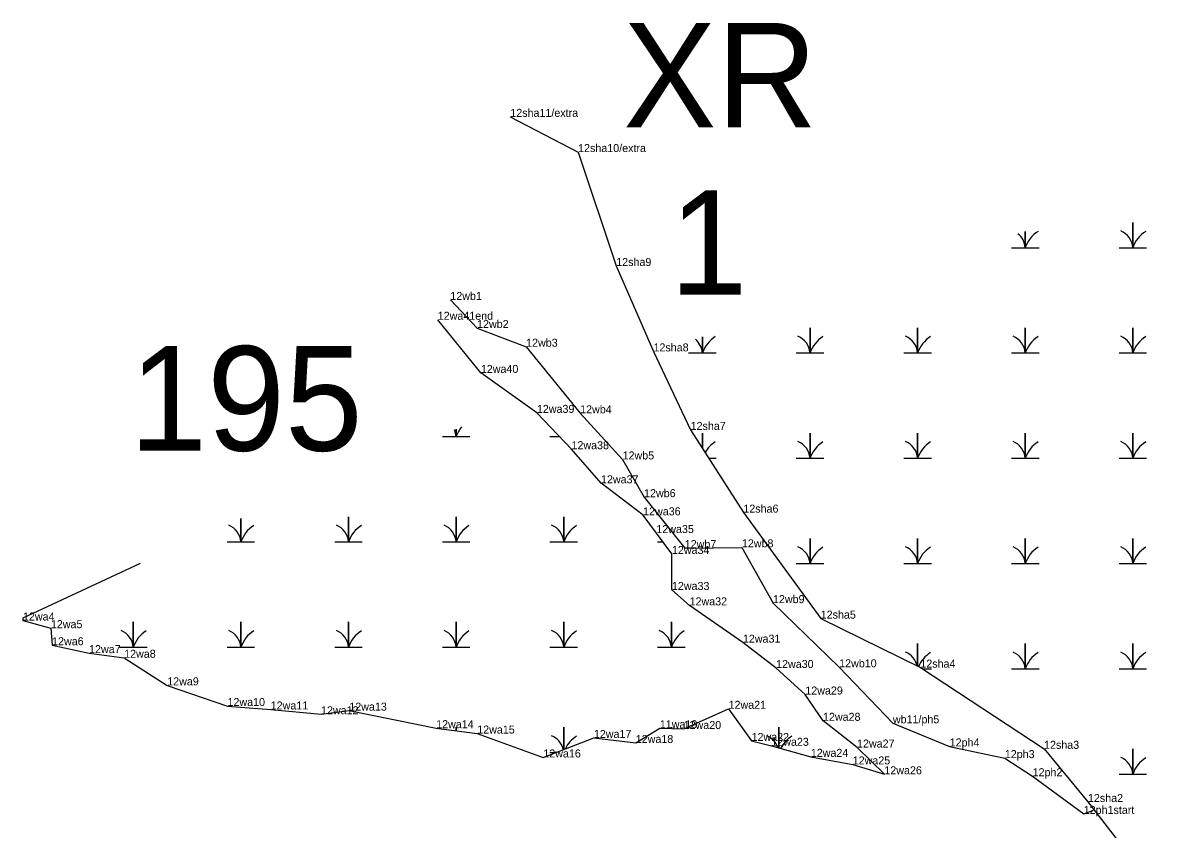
# Model space of a CAD drawing. Extents: x 2072529 to 2268796, y 436423 to 470406.
# Drawn here: x 2228629 to 2229344, y 451351 to 451855 of the extents above; entities that cross this region are included whole.
import ezdxf

# ---------------------------------------------------------------- set-up
doc = ezdxf.new("R2010")
doc.units = 0
for name, color, linetype in [('Default', 7, 'Continuous'), ('Exist Environmental Wetland Boundary Cogo Comment', 7, 'Continuous'), ('Exist Environmental Wetland Boundary Cogo Point CELL', 7, 'Continuous'), ('Exist Hydro Jurisdictional Stream or Body of Water NEU Mitigable Cogo Comment', 7, 'Continuous'), ('Old_Level_20', 7, 'Continuous'), ('Old_Level_52', 7, 'Continuous')]:
    doc.layers.add(name, color=color, linetype=linetype)

msp = doc.modelspace()

# ---------------------------------------------------------------- linework, layer by layer
at = {"layer": 'Exist Environmental Wetland Boundary Cogo Point CELL'}
for points in [[(2229314.28, 451714.08), (2229322.88, 451714.08), (2229322.88, 451729.86), (2229322.88, 451714.08), (2229331.48, 451714.08)], [(2229247.03, 451714.08), (2229255.63, 451714.08), (2229255.63, 451724.17)], [(2229255.63, 451724.17), (2229255.63, 451714.08), (2229264.23, 451714.08)], [(2229112.53, 451648.28), (2229121.13, 451648.28), (2229121.13, 451664.06), (2229121.13, 451648.28), (2229129.73, 451648.28)], [(2229179.78, 451648.28), (2229188.38, 451648.28), (2229188.38, 451664.06), (2229188.38, 451648.28), (2229196.98, 451648.28)], [(2229247.03, 451648.28), (2229255.63, 451648.28), (2229255.63, 451664.06), (2229255.63, 451648.28), (2229264.23, 451648.28)], [(2229314.28, 451648.28), (2229322.88, 451648.28), (2229322.88, 451664.06), (2229322.88, 451648.28), (2229331.48, 451648.28)], [(2229045.28, 451648.28), (2229053.88, 451648.28), (2229053.88, 451658.41)], [(2229053.88, 451658.41), (2229053.88, 451648.28), (2229062.48, 451648.28)], [(2228891.36, 451596.01), (2228899.96, 451596.01), (2228899.96, 451600.75)], [(2228899.96, 451600.75), (2228899.96, 451596.01), (2228908.56, 451596.01)], [(2228958.61, 451596.01), (2228964.58, 451596.01)], [(2229053.88, 451588.64), (2229053.88, 451598.26), (2229053.88, 451588.64)], [(2229112.53, 451582.48), (2229121.13, 451582.48), (2229121.13, 451598.26), (2229121.13, 451582.48), (2229129.73, 451582.48)], [(2229179.78, 451582.48), (2229188.38, 451582.48), (2229188.38, 451598.26), (2229188.38, 451582.48), (2229196.98, 451582.48)], [(2229247.03, 451582.48), (2229255.63, 451582.48), (2229255.63, 451598.26), (2229255.63, 451582.48), (2229264.23, 451582.48)], [(2229314.28, 451582.48), (2229322.88, 451582.48), (2229322.88, 451598.26), (2229322.88, 451582.48), (2229331.48, 451582.48)], [(2229057.81, 451582.48), (2229062.48, 451582.48)], [(2228756.86, 451530.21), (2228765.46, 451530.21), (2228765.46, 451544.77)], [(2228765.46, 451544.77), (2228765.46, 451530.21), (2228774.06, 451530.21)], [(2228824.11, 451530.21), (2228832.71, 451530.21), (2228832.71, 451545.99), (2228832.71, 451530.21), (2228841.31, 451530.21)], [(2228891.36, 451530.21), (2228899.96, 451530.21), (2228899.96, 451545.99), (2228899.96, 451530.21), (2228908.56, 451530.21)], [(2228958.61, 451530.21), (2228967.21, 451530.21), (2228967.21, 451545.99), (2228967.21, 451530.21), (2228975.81, 451530.21)], [(2229025.86, 451530.21), (2229029.23, 451530.21)], [(2229112.53, 451516.68), (2229121.13, 451516.68), (2229121.13, 451532.46), (2229121.13, 451516.68), (2229129.73, 451516.68)], [(2229179.78, 451516.68), (2229188.38, 451516.68), (2229188.38, 451532.46), (2229188.38, 451516.68), (2229196.98, 451516.68)], [(2229247.03, 451516.68), (2229255.63, 451516.68), (2229255.63, 451532.46), (2229255.63, 451516.68), (2229264.23, 451516.68)], [(2229314.28, 451516.68), (2229322.88, 451516.68), (2229322.88, 451532.46), (2229322.88, 451516.68), (2229331.48, 451516.68)], [(2228689.61, 451464.41), (2228698.21, 451464.41), (2228698.21, 451480.19), (2228698.21, 451464.41), (2228706.81, 451464.41)], [(2228756.86, 451464.41), (2228765.46, 451464.41), (2228765.46, 451480.19), (2228765.46, 451464.41), (2228774.06, 451464.41)], [(2228824.11, 451464.41), (2228832.71, 451464.41), (2228832.71, 451480.19), (2228832.71, 451464.41), (2228841.31, 451464.41)], [(2228891.36, 451464.41), (2228899.96, 451464.41), (2228899.96, 451480.19), (2228899.96, 451464.41), (2228908.56, 451464.41)], [(2228958.61, 451464.41), (2228967.21, 451464.41), (2228967.21, 451480.19), (2228967.21, 451464.41), (2228975.81, 451464.41)], [(2229025.86, 451464.41), (2229034.46, 451464.41), (2229034.46, 451480.19), (2229034.46, 451464.41), (2229043.06, 451464.41)], [(2229188.38, 451452.49), (2229188.38, 451466.66), (2229188.38, 451452.49)], [(2229247.03, 451450.88), (2229255.63, 451450.88), (2229255.63, 451466.66), (2229255.63, 451450.88), (2229264.23, 451450.88)], [(2229314.28, 451450.88), (2229322.88, 451450.88), (2229322.88, 451466.66), (2229322.88, 451450.88), (2229331.48, 451450.88)], [(2229191.27, 451450.88), (2229196.98, 451450.88)], [(2228899.96, 451412.19), (2228899.96, 451414.39), (2228899.96, 451412.19)], [(2228967.21, 451400.45), (2228967.21, 451414.39), (2228967.21, 451400.45)], [(2229034.46, 451413.56), (2229034.46, 451414.39), (2229034.46, 451413.56)], [(2229101.71, 451401.47), (2229101.71, 451414.39), (2229101.71, 451401.47)], [(2229314.28, 451385.08), (2229322.88, 451385.08), (2229322.88, 451400.86), (2229322.88, 451385.08), (2229331.48, 451385.08)], [(2228958.61, 451398.61), (2228962.43, 451398.61)]]:
    msp.add_lwpolyline(points, dxfattribs=at)
for centre, radius, start, end in [((2229243.36, 451713.19), 12.3, 4.14034, 51.21151), ((2229273.87, 451708.02), 19.22, 122.12745, 161.62219), ((2229310.61, 451713.19), 12.3, 4.14034, 67.53497), ((2229341.12, 451708.02), 19.22, 122.12745, 161.62219), ((2229041.61, 451647.39), 12.3, 4.14034, 50.3632), ((2229072.12, 451642.22), 19.22, 122.12745, 161.62219), ((2229108.86, 451647.39), 12.3, 4.14034, 67.53497), ((2229139.37, 451642.22), 19.22, 122.12745, 161.62219), ((2229176.11, 451647.39), 12.3, 4.14034, 67.53497), ((2229206.62, 451642.22), 19.22, 122.12745, 161.62219), ((2229243.36, 451647.39), 12.3, 4.14034, 67.53497), ((2229273.87, 451642.22), 19.22, 122.12745, 161.62219), ((2229310.61, 451647.39), 12.3, 4.14034, 67.53497), ((2229341.12, 451642.22), 19.22, 122.12745, 161.62219), ((2228887.69, 451595.12), 12.3, 4.14034, 24.96517), ((2228918.2, 451589.95), 19.22, 140.99582, 161.62219), ((2229072.12, 451576.42), 19.22, 122.12745, 149.79744), ((2229108.86, 451581.59), 12.3, 4.14034, 67.53497), ((2229139.37, 451576.42), 19.22, 122.12745, 161.62219), ((2229176.11, 451581.59), 12.3, 4.14034, 67.53497), ((2229206.62, 451576.42), 19.22, 122.12745, 161.62219), ((2229243.36, 451581.59), 12.3, 4.14034, 67.53497), ((2229273.87, 451576.42), 19.22, 122.12745, 161.62219), ((2229310.61, 451581.59), 12.3, 4.14034, 67.53497), ((2229341.12, 451576.42), 19.22, 122.12745, 161.62219), ((2228753.19, 451529.32), 12.3, 4.14034, 67.53497), ((2228783.7, 451524.15), 19.22, 122.12745, 161.62219), ((2228820.44, 451529.32), 12.3, 4.14034, 67.53497), ((2228850.95, 451524.15), 19.22, 122.12745, 161.62219), ((2228887.69, 451529.32), 12.3, 4.14034, 67.53497), ((2228918.2, 451524.15), 19.22, 122.12745, 161.62219), ((2228954.94, 451529.32), 12.3, 4.14034, 67.53497), ((2228985.45, 451524.15), 19.22, 122.12745, 161.62219), ((2229108.86, 451515.79), 12.3, 4.14034, 67.53497), ((2229139.37, 451510.62), 19.22, 122.12745, 161.62219), ((2229176.11, 451515.79), 12.3, 4.14034, 67.53497), ((2229206.62, 451510.62), 19.22, 122.12745, 161.62219), ((2229243.36, 451515.79), 12.3, 4.14034, 67.53497), ((2229273.87, 451510.62), 19.22, 122.12745, 161.62219), ((2229310.61, 451515.79), 12.3, 4.14034, 67.53497), ((2229341.12, 451510.62), 19.22, 122.12745, 161.62219), ((2228685.94, 451463.52), 12.3, 4.14034, 67.53497), ((2228716.45, 451458.35), 19.22, 122.12745, 161.62219), ((2228753.19, 451463.52), 12.3, 4.14034, 67.53497), ((2228783.7, 451458.35), 19.22, 122.12745, 161.62219), ((2228820.44, 451463.52), 12.3, 4.14034, 67.53497), ((2228850.95, 451458.35), 19.22, 122.12745, 161.62219), ((2228887.69, 451463.52), 12.3, 4.14034, 67.53497), ((2228918.2, 451458.35), 19.22, 122.12745, 161.62219), ((2228954.94, 451463.52), 12.3, 4.14034, 67.53497), ((2228985.45, 451458.35), 19.22, 122.12745, 161.62219), ((2229022.19, 451463.52), 12.3, 4.14034, 67.53497), ((2229052.7, 451458.35), 19.22, 122.12745, 161.62219), ((2229176.11, 451449.99), 12.3, 12.32484, 67.53497), ((2229206.62, 451444.82), 19.22, 122.12745, 157.28395), ((2229243.36, 451449.99), 12.3, 4.14034, 67.53497), ((2229273.87, 451444.82), 19.22, 122.12745, 161.62219), ((2229310.61, 451449.99), 12.3, 4.14034, 67.53497), ((2229341.12, 451444.82), 19.22, 122.12745, 161.62219), ((2228954.94, 451397.72), 12.3, 12.36667, 67.53497), ((2228985.45, 451392.55), 19.22, 122.12745, 154.61143), ((2229089.44, 451397.72), 12.3, 18.60426, 67.53497), ((2229119.95, 451392.55), 19.22, 122.12745, 153.32917), ((2229310.61, 451384.19), 12.3, 4.14034, 67.53497), ((2229341.12, 451379.02), 19.22, 122.12745, 161.62219)]:
    msp.add_arc(centre, radius, start, end, dxfattribs=at)
at = {"layer": 'Old_Level_20'}
for p, q in [((2228933.83, 451795.85), (2228933.83, 451795.85)), ((2228976.21, 451773.86), (2228976.21, 451773.86)), ((2229000.02, 451702.66), (2229000.02, 451702.66)), ((2228896.35, 451681.44), (2228896.35, 451681.44)), ((2228888.48, 451669.05), (2228888.48, 451669.05)), ((2228913.06, 451663.89), (2228913.06, 451663.89)), ((2228943.71, 451652.21), (2228943.71, 451652.21)), ((2229023.31, 451649.28), (2229023.31, 451649.28)), ((2228915.42, 451635.83), (2228915.42, 451635.83)), ((2228950.44, 451610.86), (2228950.44, 451610.86)), ((2228977.48, 451610.58), (2228977.48, 451610.58)), ((2229046.5, 451600.21), (2229046.5, 451600.21)), ((2228972.06, 451588.15), (2228972.06, 451588.15)), ((2229003.99, 451581.76), (2229003.99, 451581.76)), ((2228990.51, 451566.84), (2228990.51, 451566.84)), ((2229017.42, 451558.18), (2229017.42, 451558.18)), ((2229016.83, 451546.84), (2229016.83, 451546.84)), ((2229079.47, 451548.53), (2229079.47, 451548.53)), ((2229025.02, 451535.77), (2229025.02, 451535.77)), ((2229034.82, 451522.68), (2229034.82, 451522.68)), ((2229042.83, 451526.35), (2229042.83, 451526.35)), ((2229078.56, 451526.82), (2229078.56, 451526.82)), ((2229034.83, 451500.19), (2229034.83, 451500.19)), ((2229097.99, 451491.97), (2229097.99, 451491.97)), ((2229045.87, 451490.55), (2229045.87, 451490.55)), ((2228629.27, 451481.11), (2228629.27, 451481.11)), ((2229127.8, 451482.28), (2229127.8, 451482.28)), ((2228646.71, 451476.32), (2228646.71, 451476.32)), ((2228647.48, 451465.64), (2228647.48, 451465.64)), ((2229079.18, 451467.27), (2229079.18, 451467.27)), ((2228670.58, 451460.73), (2228670.58, 451460.73)), ((2228692.51, 451457.82), (2228692.51, 451457.82)), ((2229099.93, 451451.42), (2229099.93, 451451.42)), ((2229139.35, 451451.85), (2229139.35, 451451.85)), ((2229190.08, 451451.65), (2229190.08, 451451.65)), ((2228719.44, 451440.57), (2228719.44, 451440.57)), ((2229118.19, 451434.85), (2229118.19, 451434.85)), ((2228757.1, 451427.66), (2228757.1, 451427.66)), ((2228784.1, 451425.51), (2228784.1, 451425.51)), ((2228815.54, 451422.51), (2228815.54, 451422.51)), ((2228833.2, 451424.77), (2228833.2, 451424.77)), ((2229070.24, 451425.93), (2229070.24, 451425.93)), ((2228887.49, 451413.82), (2228887.49, 451413.82)), ((2229027.28, 451413.79), (2229027.28, 451413.79)), ((2229042.17, 451413.32), (2229042.17, 451413.32)), ((2229129.24, 451418.42), (2229129.24, 451418.42)), ((2229172.92, 451416.85), (2229172.92, 451416.85)), ((2228913.17, 451410.45), (2228913.17, 451410.45)), ((2228986.06, 451407.71), (2228986.06, 451407.71)), ((2229012.23, 451404.56), (2229012.23, 451404.56)), ((2229084.61, 451405.84), (2229084.61, 451405.84)), ((2229096.95, 451402.8), (2229096.95, 451402.8)), ((2229150.52, 451401.73), (2229150.52, 451401.73)), ((2229208.39, 451402.4), (2229208.39, 451402.4)), ((2229267.38, 451400.92), (2229267.38, 451400.92)), ((2228954.45, 451395.53), (2228954.45, 451395.53)), ((2229121.62, 451395.91), (2229121.62, 451395.91)), ((2229242.87, 451395.13), (2229242.87, 451395.13)), ((2229147.82, 451391.18), (2229147.82, 451391.18)), ((2229167.6, 451385), (2229167.6, 451385)), ((2229260.24, 451383.8), (2229260.24, 451383.8)), ((2229294.81, 451367.69), (2229294.81, 451367.69)), ((2229292.19, 451360.24), (2229292.19, 451360.24))]:
    msp.add_line(p, q, dxfattribs=at)
for points in [[(2228896.35, 451681.44), (2228913.06, 451663.89), (2228943.71, 451652.21), (2228977.48, 451610.58), (2229003.99, 451581.76), (2229017.42, 451558.18), (2229042.83, 451526.35), (2229078.56, 451526.82), (2229097.99, 451491.97), (2229139.35, 451451.85), (2229172.92, 451416.85), (2229208.39, 451402.4), (2229242.87, 451395.13), (2229260.24, 451383.8), (2229292.19, 451360.24), (2229298.62, 451362.75)], [(2228702.56, 451516.82), (2228629.21, 451482.6), (2228629.27, 451481.11), (2228646.71, 451476.32), (2228647.48, 451465.64), (2228670.58, 451460.73), (2228692.51, 451457.82), (2228719.44, 451440.57), (2228757.1, 451427.66), (2228784.1, 451425.51), (2228815.54, 451422.51), (2228833.2, 451424.77), (2228887.49, 451413.82), (2228913.17, 451410.45), (2228954.45, 451395.53), (2228986.06, 451407.71), (2229012.23, 451404.56), (2229027.28, 451413.79), (2229042.17, 451413.32), (2229070.24, 451425.93), (2229084.61, 451405.84), (2229096.95, 451402.8), (2229121.62, 451395.91), (2229147.82, 451391.18), (2229167.6, 451385), (2229150.52, 451401.73), (2229129.24, 451418.42), (2229118.19, 451434.85), (2229099.93, 451451.42), (2229079.18, 451467.27), (2229045.87, 451490.55), (2229034.83, 451500.19), (2229034.82, 451522.68), (2229025.1, 451535.77), (2229016.83, 451546.84), (2228990.51, 451566.84), (2228972.06, 451588.15), (2228950.44, 451610.86), (2228915.42, 451635.83), (2228888.48, 451669.05)]]:
    msp.add_lwpolyline(points, dxfattribs=at)
at = {"layer": 'Old_Level_52'}
msp.add_lwpolyline([(2228933.83, 451795.85), (2228976.21, 451773.86), (2229000.02, 451702.66), (2229023.31, 451649.28), (2229046.5, 451600.21), (2229079.47, 451548.53), (2229127.8, 451482.28), (2229190.08, 451451.65), (2229267.38, 451400.92), (2229294.81, 451367.69), (2229366.97, 451274.18), (2229367.34, 451273.73), (2229395.61, 451201.43), (2229409.63, 451167.28), (2229427.34, 451140.76), (2229444.31, 451111.6), (2229465.09, 451122.24), (2229488.39, 451115.29), (2229545.28, 451079.31), (2229562.75, 451050.09)], dxfattribs=at)

# ---------------------------------------------------------------- texts
at = {"layer": 'Default'}
for s, p in [('XR', (2229004.33, 451789.23)), ('1', (2229033.38, 451684.69)), ('195', (2228695.81, 451587.22))]:
    msp.add_text(s, height=65.34, dxfattribs=at).set_placement(p)
at = {"layer": 'Exist Environmental Wetland Boundary Cogo Comment'}
for s, p in [('12wb1', (2228896.35, 451681.44)), ('12wa41end', (2228888.48, 451669.05)), ('12wb2', (2228913.06, 451663.89)), ('12wb3', (2228943.71, 451652.21)), ('12wa40', (2228915.42, 451635.83)), ('12wa39', (2228950.44, 451610.86)), ('12wb4', (2228977.48, 451610.58)), ('12wa38', (2228972.06, 451588.15)), ('12wb5', (2229003.99, 451581.76)), ('12wa37', (2228990.51, 451566.84)), ('12wb6', (2229017.42, 451558.18)), ('12wa36', (2229016.83, 451546.84)), ('12wa35', (2229025.1, 451535.77)), ('12wa34', (2229034.82, 451522.68)), ('12wb7', (2229042.83, 451526.35)), ('12wa33', (2229034.83, 451500.19)), ('12wa32', (2229045.87, 451490.55)), ('12wa4', (2228629.27, 451481.11)), ('12wa5', (2228646.71, 451476.32)), ('12wa6', (2228647.48, 451465.64)), ('12wa31', (2229079.18, 451467.27)), ('12wa7', (2228670.58, 451460.73)), ('12wa8', (2228692.51, 451457.82)), ('12wa30', (2229099.93, 451451.42)), ('12wb10', (2229139.35, 451451.85)), ('12wa9', (2228719.44, 451440.57)), ('12wa29', (2229118.19, 451434.85)), ('12wa10', (2228757.1, 451427.66)), ('12wa11', (2228784.1, 451425.51)), ('12wa12', (2228815.54, 451422.51)), ('12wa13', (2228833.2, 451424.77)), ('12wa21', (2229070.24, 451425.93)), ('12wa28', (2229129.24, 451418.42)), ('wb11/ph5', (2229172.92, 451416.85)), ('12wa14', (2228887.49, 451413.82)), ('12wa15', (2228913.17, 451410.45)), ('11wa19', (2229027.28, 451413.79)), ('12wa20', (2229042.17, 451413.32)), ('12wa17', (2228986.06, 451407.71)), ('12wa18', (2229012.23, 451404.56)), ('12wa22', (2229084.61, 451405.84)), ('12wa23', (2229096.95, 451402.8)), ('12wa27', (2229150.52, 451401.73)), ('12ph4', (2229208.39, 451402.4)), ('12wa16', (2228954.45, 451395.53)), ('12wa24', (2229121.62, 451395.91)), ('12ph3', (2229242.87, 451395.13)), ('12wa25', (2229147.82, 451391.18)), ('12wa26', (2229167.6, 451385)), ('12ph2', (2229260.24, 451383.8)), ('12ph1start', (2229292.19, 451360.24))]:
    msp.add_text(s, height=5, dxfattribs=at).set_placement(p)
at = {"layer": 'Exist Hydro Jurisdictional Stream or Body of Water NEU Mitigable Cogo Comment'}
for s, p in [('12sha11/extra', (2228933.83, 451795.85)), ('12sha10/extra', (2228976.21, 451773.86)), ('12sha9', (2229000.02, 451702.66)), ('12sha8', (2229023.31, 451649.28)), ('12sha7', (2229046.5, 451600.21)), ('12sha6', (2229079.47, 451548.53)), ('12wb8', (2229078.56, 451526.82)), ('12wb9', (2229097.99, 451491.97)), ('12sha5', (2229127.8, 451482.28)), ('12sha4', (2229190.08, 451451.65)), ('12sha3', (2229267.38, 451400.92)), ('12sha2', (2229294.81, 451367.69))]:
    msp.add_text(s, height=5, dxfattribs=at).set_placement(p)

doc.saveas('drawing.dxf')
